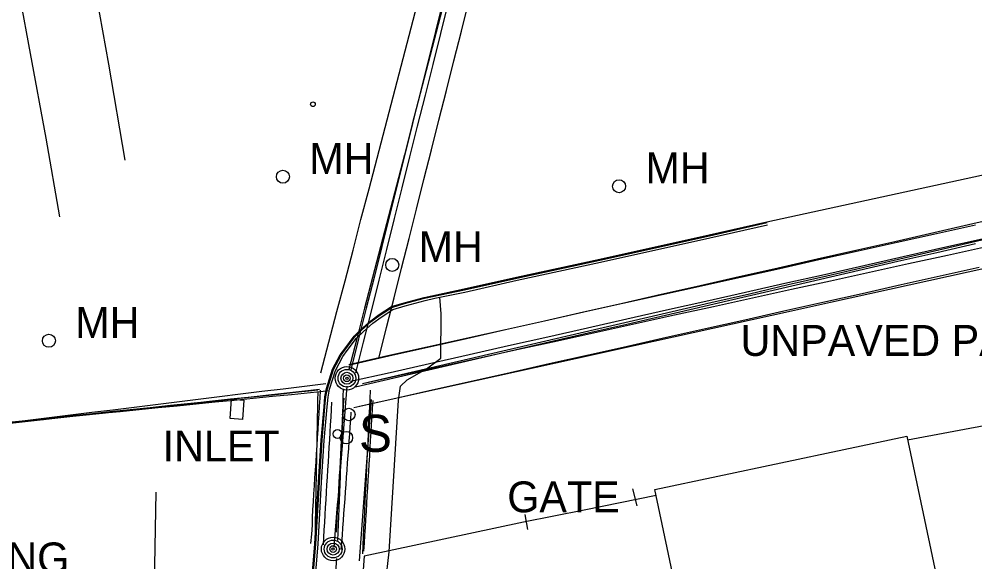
# Model space of a CAD drawing. Extents: x 368532 to 392481, y 10654822 to 10676899.
# Drawn here: x 390044.9 to 390199.6, y 10658944.9 to 10659032.7 of the extents above; entities that cross this region are included whole.
import ezdxf

# ---------------------------------------------------------------- set-up
doc = ezdxf.new("R2010")
doc.units = 0
for name, color, linetype in [('p_Catenary', 7, 'Continuous'), ('p_drainage inlet', 7, 'Continuous'), ('p_road - paved curb', 7, 'Continuous'), ('p_road general road feature', 7, 'Continuous'), ('p_road paint stripe', 7, 'Continuous'), ('p_structure building', 7, 'Continuous'), ('p_structure fence', 7, 'Continuous'), ('p_structure sign', 7, 'Continuous'), ('p_structure unidentified', 7, 'Continuous'), ('p_utility general pole', 7, 'Continuous'), ('p_utility guy anchor', 7, 'Continuous'), ('p_utility_manhole', 7, 'Continuous')]:
    doc.layers.add(name, color=color, linetype=linetype)

msp = doc.modelspace()

# ---------------------------------------------------------------- linework, layer by layer
at = {"layer": 'p_Catenary'}
for points in [[(390093.73, 10658975.49), (390095.03, 10658980.45), (390096.33, 10658985.41), (390097.63, 10658990.37), (390098.93, 10658995.34), (390100.22, 10659000.3), (390101.52, 10659005.26), (390102.82, 10659010.22), (390104.12, 10659015.18), (390105.42, 10659020.14), (390106.72, 10659025.11), (390108.02, 10659030.07), (390109.32, 10659035.03)], [(390113.68, 10659035.58), (390112.39, 10659030.61), (390111.1, 10659025.65), (390109.82, 10659020.68), (390108.53, 10659015.72), (390107.24, 10659010.75), (390105.95, 10659005.78), (390104.67, 10659000.82), (390103.38, 10658995.85), (390102.09, 10658990.89), (390100.8, 10658985.92), (390099.52, 10658980.96), (390098.23, 10658975.99)], [(390113.53, 10659035.71), (390112.29, 10659030.73), (390111.04, 10659025.76), (390109.8, 10659020.78), (390108.55, 10659015.8), (390107.31, 10659010.82), (390106.06, 10659005.85), (390104.82, 10659000.87), (390103.57, 10658995.89), (390102.33, 10658990.91), (390101.08, 10658985.94), (390099.84, 10658980.96), (390098.59, 10658975.98)], [(390114.34, 10659035.38), (390113.09, 10659030.39), (390111.84, 10659025.39), (390110.59, 10659020.4), (390109.34, 10659015.41), (390108.09, 10659010.42), (390106.84, 10659005.42), (390105.59, 10659000.43), (390104.34, 10658995.44), (390103.09, 10658990.44), (390101.84, 10658985.45), (390100.59, 10658980.46), (390099.34, 10658975.47)], [(390103.15, 10658978.01), (390104.36, 10658982.81), (390105.57, 10658987.6), (390106.78, 10658992.39), (390108, 10658997.19), (390109.21, 10659001.98), (390110.42, 10659006.78), (390111.63, 10659011.57), (390112.84, 10659016.37), (390114.06, 10659021.16), (390115.27, 10659025.95), (390116.48, 10659030.75), (390117.69, 10659035.54)], [(390098.42, 10658976.77), (390104.72, 10658978.2), (390111.03, 10658979.62), (390117.33, 10658981.05), (390123.63, 10658982.48), (390129.94, 10658983.91), (390136.24, 10658985.33), (390142.54, 10658986.76), (390148.85, 10658988.19), (390155.15, 10658989.62), (390161.45, 10658991.04), (390167.75, 10658992.47), (390174.06, 10658993.9), (390180.36, 10658995.33), (390186.66, 10658996.75), (390192.97, 10658998.18), (390199.27, 10658999.61), (390205.57, 10659001.04)], [(390098.24, 10658976.84), (390104.59, 10658978.26), (390110.93, 10658979.67), (390117.27, 10658981.08), (390123.62, 10658982.49), (390129.96, 10658983.9), (390136.3, 10658985.32), (390142.64, 10658986.73), (390148.99, 10658988.14), (390155.33, 10658989.55), (390161.67, 10658990.97), (390168.02, 10658992.38), (390174.36, 10658993.79), (390180.7, 10658995.2), (390187.04, 10658996.61), (390193.39, 10658998.03), (390199.73, 10658999.44)], [(390098.54, 10658974.1), (390104.93, 10658975.55), (390111.33, 10658976.99), (390117.72, 10658978.43), (390124.11, 10658979.87), (390130.5, 10658981.32), (390136.89, 10658982.76), (390143.29, 10658984.2), (390149.68, 10658985.64), (390156.07, 10658987.09), (390162.46, 10658988.53), (390168.85, 10658989.97), (390175.25, 10658991.41), (390181.64, 10658992.86), (390188.03, 10658994.3), (390194.42, 10658995.74), (390200.81, 10658997.18)], [(390099.34, 10658973.22), (390105.61, 10658974.67), (390111.89, 10658976.12), (390118.16, 10658977.57), (390124.43, 10658979.02), (390130.71, 10658980.47), (390136.98, 10658981.92), (390143.25, 10658983.37), (390149.53, 10658984.82), (390155.8, 10658986.27), (390162.07, 10658987.72), (390168.35, 10658989.17), (390174.62, 10658990.62), (390180.89, 10658992.07), (390187.17, 10658993.52), (390193.44, 10658994.97), (390199.71, 10658996.42)], [(390100.44, 10658973.74), (390106.71, 10658975.19), (390112.98, 10658976.65), (390119.25, 10658978.1), (390125.52, 10658979.56), (390131.79, 10658981.01), (390138.05, 10658982.47), (390144.32, 10658983.92), (390150.59, 10658985.37), (390156.86, 10658986.83), (390163.13, 10658988.28), (390169.4, 10658989.74), (390175.67, 10658991.19), (390181.93, 10658992.65), (390188.2, 10658994.1), (390194.47, 10658995.55), (390200.74, 10658997.01)], [(390100.46, 10658973.74), (390106.77, 10658975.13), (390113.09, 10658976.51), (390119.4, 10658977.9), (390125.72, 10658979.28), (390132.03, 10658980.67), (390138.34, 10658982.06), (390144.66, 10658983.44), (390150.97, 10658984.83), (390157.29, 10658986.22), (390163.6, 10658987.6), (390169.92, 10658988.99), (390176.23, 10658990.37), (390182.55, 10658991.76), (390188.86, 10658993.15), (390195.17, 10658994.53), (390201.49, 10658995.92)], [(390099.06, 10658969.86), (390105.39, 10658971.28), (390111.72, 10658972.7), (390118.05, 10658974.12), (390124.38, 10658975.54), (390130.71, 10658976.96), (390137.04, 10658978.38), (390143.37, 10658979.8), (390149.7, 10658981.22), (390156.03, 10658982.64), (390162.36, 10658984.06), (390168.69, 10658985.48), (390175.02, 10658986.9), (390181.35, 10658988.33), (390187.68, 10658989.75), (390194.01, 10658991.17), (390200.34, 10658992.59)], [(390099.97, 10658970.1), (390106.33, 10658971.5), (390112.68, 10658972.9), (390119.04, 10658974.3), (390125.4, 10658975.71), (390131.76, 10658977.11), (390138.12, 10658978.51), (390144.47, 10658979.91), (390150.83, 10658981.32), (390157.19, 10658982.72), (390163.55, 10658984.12), (390169.91, 10658985.53), (390176.27, 10658986.93), (390182.62, 10658988.33), (390188.98, 10658989.73), (390195.34, 10658991.14), (390201.7, 10658992.54)], [(390029.06, 10658965.7), (390032.5, 10658966.12), (390035.95, 10658966.55), (390039.39, 10658966.97), (390042.84, 10658967.39), (390046.28, 10658967.82), (390049.73, 10658968.24), (390053.17, 10658968.66), (390056.62, 10658969.09), (390060.06, 10658969.51), (390063.51, 10658969.93), (390066.95, 10658970.36), (390070.4, 10658970.78), (390073.84, 10658971.21), (390077.29, 10658971.63), (390080.73, 10658972.05), (390084.17, 10658972.48), (390087.62, 10658972.9), (390091.06, 10658973.32), (390094.51, 10658973.75)], [(390038.62, 10658966.8), (390041.51, 10658967.12), (390044.4, 10658967.44), (390047.29, 10658967.75), (390050.18, 10658968.07), (390053.07, 10658968.39), (390055.95, 10658968.71), (390058.84, 10658969.02), (390061.73, 10658969.34), (390064.62, 10658969.66), (390067.51, 10658969.97), (390070.4, 10658970.29), (390073.29, 10658970.61), (390076.18, 10658970.92), (390079.07, 10658971.24), (390081.96, 10658971.56), (390084.85, 10658971.88), (390087.73, 10658972.19), (390090.62, 10658972.51), (390093.51, 10658972.83)], [(390097.94, 10658973.34), (390097.83, 10658971.97), (390097.72, 10658970.6), (390097.61, 10658969.23), (390097.5, 10658967.85), (390097.39, 10658966.48), (390097.27, 10658965.11), (390097.16, 10658963.73), (390097.05, 10658962.36), (390096.94, 10658960.99), (390096.83, 10658959.62), (390096.72, 10658958.24), (390096.61, 10658956.87), (390096.5, 10658955.5), (390096.38, 10658954.12), (390096.27, 10658952.75), (390096.16, 10658951.38), (390096.05, 10658950.01), (390095.94, 10658948.63), (390095.83, 10658947.26)], [(390096.49, 10658948.36), (390096.54, 10658949.65), (390096.59, 10658950.94), (390096.64, 10658952.23), (390096.68, 10658953.52), (390096.73, 10658954.81), (390096.78, 10658956.1), (390096.83, 10658957.39), (390096.88, 10658958.68), (390096.92, 10658959.97), (390096.97, 10658961.26), (390097.02, 10658962.55), (390097.07, 10658963.84), (390097.11, 10658965.13), (390097.16, 10658966.42), (390097.21, 10658967.71), (390097.26, 10658969), (390097.31, 10658970.3), (390097.35, 10658971.59), (390097.4, 10658972.88)], [(390030.07, 10658966.11), (390033.35, 10658966.45), (390036.62, 10658966.79), (390039.9, 10658967.14), (390043.18, 10658967.48), (390046.45, 10658967.82), (390049.73, 10658968.17), (390053, 10658968.51), (390056.28, 10658968.85), (390059.55, 10658969.2), (390062.83, 10658969.54), (390066.1, 10658969.88), (390069.38, 10658970.22), (390072.65, 10658970.57), (390075.93, 10658970.91), (390079.2, 10658971.25), (390082.48, 10658971.6), (390085.75, 10658971.94), (390089.03, 10658972.28), (390092.3, 10658972.63)], [(390032.96, 10658966.24), (390036.13, 10658966.58), (390039.31, 10658966.92), (390042.48, 10658967.26), (390045.65, 10658967.6), (390048.82, 10658967.94), (390051.99, 10658968.28), (390055.16, 10658968.63), (390058.34, 10658968.97), (390061.51, 10658969.31), (390064.68, 10658969.65), (390067.85, 10658969.99), (390071.02, 10658970.33), (390074.19, 10658970.67), (390077.37, 10658971.01), (390080.54, 10658971.35), (390083.71, 10658971.69), (390086.88, 10658972.03), (390090.05, 10658972.37), (390093.22, 10658972.71)], [(390036.53, 10658966.78), (390039.61, 10658967.09), (390042.69, 10658967.4), (390045.78, 10658967.7), (390048.86, 10658968.01), (390051.95, 10658968.31), (390055.03, 10658968.62), (390058.11, 10658968.92), (390061.2, 10658969.23), (390064.28, 10658969.54), (390067.36, 10658969.84), (390070.45, 10658970.15), (390073.53, 10658970.45), (390076.62, 10658970.76), (390079.7, 10658971.06), (390082.78, 10658971.37), (390085.87, 10658971.68), (390088.95, 10658971.98), (390092.03, 10658972.29), (390095.12, 10658972.59)], [(390093.63, 10658972.67), (390093.55, 10658971.38), (390093.46, 10658970.09), (390093.38, 10658968.8), (390093.3, 10658967.52), (390093.21, 10658966.23), (390093.13, 10658964.94), (390093.05, 10658963.65), (390092.96, 10658962.36), (390092.88, 10658961.07), (390092.79, 10658959.78), (390092.71, 10658958.49), (390092.63, 10658957.2), (390092.54, 10658955.91), (390092.46, 10658954.62), (390092.38, 10658953.33), (390092.33, 10658952.03), (390092.31, 10658950.81), (390092.22, 10658949.37), (390092.02, 10658947.85)], [(390093.21, 10658972.4), (390093.19, 10658971.01), (390093.16, 10658969.62), (390093.13, 10658968.23), (390093.11, 10658966.85), (390093.08, 10658965.46), (390093.06, 10658964.07), (390093.03, 10658962.69), (390093, 10658961.3), (390092.98, 10658959.91), (390092.95, 10658958.52), (390092.93, 10658957.14), (390092.9, 10658955.75), (390092.87, 10658954.36), (390092.85, 10658952.98), (390092.82, 10658951.59), (390092.79, 10658950.2), (390092.78, 10658949.18)], [(390096.25, 10658949.67), (390096.31, 10658950.81), (390096.38, 10658951.95), (390096.44, 10658953.09), (390096.51, 10658954.24), (390096.57, 10658955.38), (390096.63, 10658956.52), (390096.7, 10658957.66), (390096.76, 10658958.81), (390096.83, 10658959.95), (390096.89, 10658961.09), (390096.95, 10658962.23), (390097.02, 10658963.38), (390097.08, 10658964.52), (390097.15, 10658965.66), (390097.21, 10658966.8), (390097.27, 10658967.94), (390097.34, 10658969.09), (390097.4, 10658970.23), (390097.47, 10658971.37)], [(390101.71, 10658972.65), (390101.65, 10658971.26), (390101.58, 10658969.87), (390101.51, 10658968.47), (390101.45, 10658967.08), (390101.38, 10658965.68), (390101.31, 10658964.29), (390101.25, 10658962.89), (390101.18, 10658961.5), (390101.11, 10658960.11), (390101.05, 10658958.71), (390100.98, 10658957.32), (390100.91, 10658955.92), (390100.85, 10658954.53), (390100.78, 10658953.14), (390100.71, 10658951.74), (390100.65, 10658950.35), (390100.58, 10658948.95), (390100.51, 10658947.56), (390100.45, 10658946.17)], [(390095.47, 10658970.73), (390095.4, 10658969.52), (390095.33, 10658968.3), (390095.25, 10658967.08), (390095.18, 10658965.87), (390095.1, 10658964.65), (390095.03, 10658963.44), (390094.96, 10658962.22), (390094.88, 10658961), (390094.81, 10658959.79), (390094.73, 10658958.57), (390094.66, 10658957.35), (390094.59, 10658956.14), (390094.51, 10658954.92), (390094.44, 10658953.7), (390094.36, 10658952.49), (390094.29, 10658951.27), (390094.22, 10658950.05), (390094.14, 10658948.84), (390094.07, 10658947.62)], [(390102.11, 10658970.97), (390102.03, 10658969.69), (390101.96, 10658968.41), (390101.88, 10658967.13), (390101.8, 10658965.84), (390101.73, 10658964.56), (390101.65, 10658963.28), (390101.57, 10658962), (390101.5, 10658960.72), (390101.42, 10658959.44), (390101.34, 10658958.15), (390101.27, 10658956.87), (390101.19, 10658955.59), (390101.11, 10658954.31), (390101.04, 10658953.03), (390100.96, 10658951.75), (390100.88, 10658950.46), (390100.81, 10658949.18), (390100.73, 10658947.9), (390100.65, 10658946.62)], [(390098.59, 10658969.1), (390098.51, 10658967.93), (390098.42, 10658966.76), (390098.34, 10658965.59), (390098.25, 10658964.42), (390098.17, 10658963.25), (390098.08, 10658962.08), (390098, 10658960.91), (390097.91, 10658959.74), (390097.83, 10658958.57), (390097.74, 10658957.4), (390097.66, 10658956.23), (390097.58, 10658955.06), (390097.49, 10658953.89), (390097.41, 10658952.72), (390097.32, 10658951.55), (390097.24, 10658950.38), (390097.15, 10658949.21), (390097.07, 10658948.04), (390096.98, 10658946.87)], [(390096.24, 10658945.44), (390095.85, 10658940.37)]]:
    msp.add_lwpolyline(points, dxfattribs=at)
at = {"layer": 'p_drainage inlet'}
for p, q in [((390079.01, 10658968.08), (390079.25, 10658971.23)), ((390079.25, 10658971.23), (390081.27, 10658971.07)), ((390081.27, 10658971.07), (390081.04, 10658967.93)), ((390081.04, 10658967.93), (390079.01, 10658968.08))]:
    msp.add_line(p, q, dxfattribs=at)
at = {"layer": 'p_road - paved curb'}
for p, q in [((390165.94, 10658999.93), (390229.71, 10659013.78)), ((390156.61, 10658997.79), (390165.94, 10658999.93)), ((390156.64, 10658997.64), (390165.97, 10658999.78)), ((390156.72, 10658997.3), (390166.05, 10658999.44)), ((390138.89, 10658993.86), (390156.61, 10658997.79)), ((390138.92, 10658993.71), (390156.64, 10658997.64)), ((390139, 10658993.37), (390156.72, 10658997.3)), ((390125.41, 10658990.95), (390138.89, 10658993.86)), ((390125.44, 10658990.8), (390138.92, 10658993.71)), ((390125.52, 10658990.46), (390139, 10658993.37)), ((390116.93, 10658989.04), (390125.41, 10658990.95)), ((390116.96, 10658988.89), (390125.44, 10658990.8)), ((390117.04, 10658988.55), (390125.52, 10658990.46)), ((390110.47, 10658987.68), (390116.93, 10658989.04)), ((390110.5, 10658987.53), (390116.96, 10658988.89)), ((390113.81, 10658987.87), (390117.04, 10658988.55)), ((390105.14, 10658986.2), (390107.22, 10658986.82)), ((390107.22, 10658986.82), (390110.47, 10658987.68)), ((390107.26, 10658986.68), (390110.5, 10658987.53)), ((390107.36, 10658986.34), (390110.59, 10658987.19)), ((390110.59, 10658987.19), (390112.2, 10658987.53)), ((390112.2, 10658987.53), (390113, 10658987.7)), ((390113, 10658987.7), (390113.81, 10658987.87)), ((390103.17, 10658984.91), (390105.14, 10658986.2)), ((390103.26, 10658984.79), (390105.2, 10658986.06)), ((390103.46, 10658984.5), (390105.35, 10658985.74)), ((390105.2, 10658986.06), (390107.26, 10658986.68)), ((390105.35, 10658985.74), (390107.36, 10658986.34)), ((390100.21, 10658982.47), (390101.8, 10658983.9)), ((390100.31, 10658982.36), (390101.89, 10658983.78)), ((390101.8, 10658983.9), (390103.17, 10658984.91)), ((390101.89, 10658983.78), (390103.26, 10658984.79)), ((390102.12, 10658983.51), (390103.46, 10658984.5)), ((390099.09, 10658981.41), (390100.21, 10658982.47)), ((390099.2, 10658981.31), (390100.31, 10658982.36)), ((390099.47, 10658981.08), (390100.55, 10658982.1)), ((390100.55, 10658982.1), (390102.12, 10658983.51)), ((390097.58, 10658979.37), (390099.09, 10658981.41)), ((390097.7, 10658979.28), (390099.2, 10658981.31)), ((390097.98, 10658979.07), (390099.47, 10658981.08)), ((390096.86, 10658978.41), (390097.58, 10658979.37)), ((390096.99, 10658978.33), (390097.7, 10658979.28)), ((390097.28, 10658978.14), (390097.98, 10658979.07)), ((390095.62, 10658976.05), (390096.86, 10658978.41)), ((390095.76, 10658975.99), (390096.99, 10658978.33)), ((390096.08, 10658975.86), (390097.28, 10658978.14)), ((390094.65, 10658972.94), (390095.62, 10658976.05)), ((390094.8, 10658972.9), (390095.76, 10658975.99)), ((390095.14, 10658972.82), (390096.08, 10658975.86)), ((390094.38, 10658971.59), (390094.65, 10658972.94)), ((390094.53, 10658971.57), (390094.8, 10658972.9)), ((390094.88, 10658971.52), (390095.14, 10658972.82)), ((390094.23, 10658969.99), (390094.38, 10658971.59)), ((390094.38, 10658969.98), (390094.53, 10658971.57)), ((390094.73, 10658969.95), (390094.88, 10658971.52)), ((390093.78, 10658964.56), (390094.23, 10658969.99)), ((390093.93, 10658964.55), (390094.38, 10658969.98)), ((390094.28, 10658964.52), (390094.73, 10658969.95)), ((390093.34, 10658957.8), (390093.78, 10658964.56)), ((390093.49, 10658957.79), (390093.93, 10658964.55)), ((390093.84, 10658957.77), (390094.28, 10658964.52)), ((390092.77, 10658947.78), (390093.34, 10658957.8)), ((390092.92, 10658947.77), (390093.49, 10658957.79)), ((390093.27, 10658947.74), (390093.84, 10658957.77)), ((390092.19, 10658940.96), (390092.77, 10658947.78)), ((390092.34, 10658940.95), (390092.92, 10658947.77)), ((390092.69, 10658940.92), (390093.27, 10658947.74))]:
    msp.add_line(p, q, dxfattribs=at)
at = {"layer": 'p_road general road feature'}
for p, q in [((390113.18, 10658985.02), (390113, 10658987.7)), ((390113.15, 10658977.85), (390113.18, 10658985.02)), ((390110.83, 10658976.12), (390113.15, 10658977.85)), ((390107.71, 10658974.35), (390110.83, 10658976.12)), ((390106.59, 10658973.3), (390107.71, 10658974.35)), ((390106.31, 10658971.03), (390106.59, 10658973.3)), ((390104.77, 10658946.5), (390106.31, 10658971.03)), ((390098.98, 10658894.5), (390104.77, 10658946.5))]:
    msp.add_line(p, q, dxfattribs=at)
at = {"layer": 'p_road paint stripe'}
for p, q in [((390055.26, 10659048.05), (390059.34, 10659025.43)), ((390043.87, 10659042.07), (390046.66, 10659027.16)), ((390046.66, 10659027.16), (390049.18, 10659013.47)), ((390059.34, 10659025.43), (390061.98, 10659009.86)), ((390049.18, 10659013.47), (390051.39, 10659000.74)), ((390067, 10658956.18), (390066.66, 10658939.1))]:
    msp.add_line(p, q, dxfattribs=at)
at = {"layer": 'p_structure building'}
msp.add_lwpolyline([(390177.16, 10658817.74), (390147.81, 10658956.58), (390188.59, 10658965.2), (390203.33, 10658895.48), (390217.88, 10658898.55), (390223.34, 10658872.72), (390208.91, 10658869.67), (390218.06, 10658826.39)], close=True, dxfattribs=at)
at = {"layer": 'p_structure fence'}
for p, q in [((390101.88, 10658971.18), (390099.95, 10658945.07)), ((390188.71, 10658964.63), (390202.83, 10658967.29)), ((390144.19, 10658956.71), (390144.87, 10658953.94)), ((390148.01, 10658955.61), (390136.36, 10658953.24)), ((390136.36, 10658953.24), (390126.53, 10658951.33)), ((390126.53, 10658951.33), (390100.76, 10658945.8)), ((390126.73, 10658952.57), (390127.2, 10658950.13)), ((390100.76, 10658945.8), (390097.51, 10658905.53))]:
    msp.add_line(p, q, dxfattribs=at)
at = {"layer": 'p_structure sign'}
msp.add_circle((390096.42, 10658965.58), 0.713, dxfattribs=at)
at = {"layer": 'p_structure unidentified'}
msp.add_circle((390092.44, 10659018.93), 0.375, dxfattribs=at)
at = {"layer": 'p_utility general pole'}
for centre, radius in [((390097.94, 10658974.59), 1.9), ((390097.94, 10658974.59), 1.44), ((390097.94, 10658974.59), 0.973), ((390097.94, 10658974.59), 0.539), ((390097.94, 10658974.59), 0.192), ((390095.71, 10658946.96), 1.9), ((390095.71, 10658946.96), 1.44), ((390095.71, 10658946.96), 0.973), ((390095.71, 10658946.96), 0.539), ((390095.71, 10658946.96), 0.192)]:
    msp.add_circle(centre, radius, dxfattribs=at)
at = {"layer": 'p_utility guy anchor'}
for centre in [(390098.25, 10658968.73), (390097.85, 10658964.98)]:
    msp.add_circle(centre, 1, dxfattribs=at)
at = {"layer": 'p_utility_manhole'}
for centre in [(390087.57, 10659007.21), (390142.01, 10659005.67), (390105.27, 10658992.93), (390049.68, 10658980.66)]:
    msp.add_circle(centre, 1.05, dxfattribs=at)

# ---------------------------------------------------------------- texts
at = {"layer": 'p_drainage inlet'}
msp.add_text(' INLET', height=5, dxfattribs=at).set_placement((390066.24, 10658961.13))
at = {"layer": 'p_road general road feature'}
for p in [(390159.82, 10658978.21), (389986.85, 10658943.02)]:
    msp.add_text(' UNPAVED PARKING', height=5, dxfattribs=at).set_placement(p)
at = {"layer": 'p_structure fence'}
msp.add_text(' GATE', height=5, dxfattribs=at).set_placement((390122.05, 10658952.9))
at = {"layer": 'p_structure sign'}
msp.add_text('S', height=6, dxfattribs=at).set_placement((390099.88, 10658962.68))
at = {"layer": 'p_utility_manhole'}
for p in [(390091.84, 10659007.67), (390146.28, 10659006.13), (390109.54, 10658993.39), (390053.95, 10658981.12)]:
    msp.add_text('MH', height=5, dxfattribs=at).set_placement(p)

doc.saveas('drawing.dxf')
